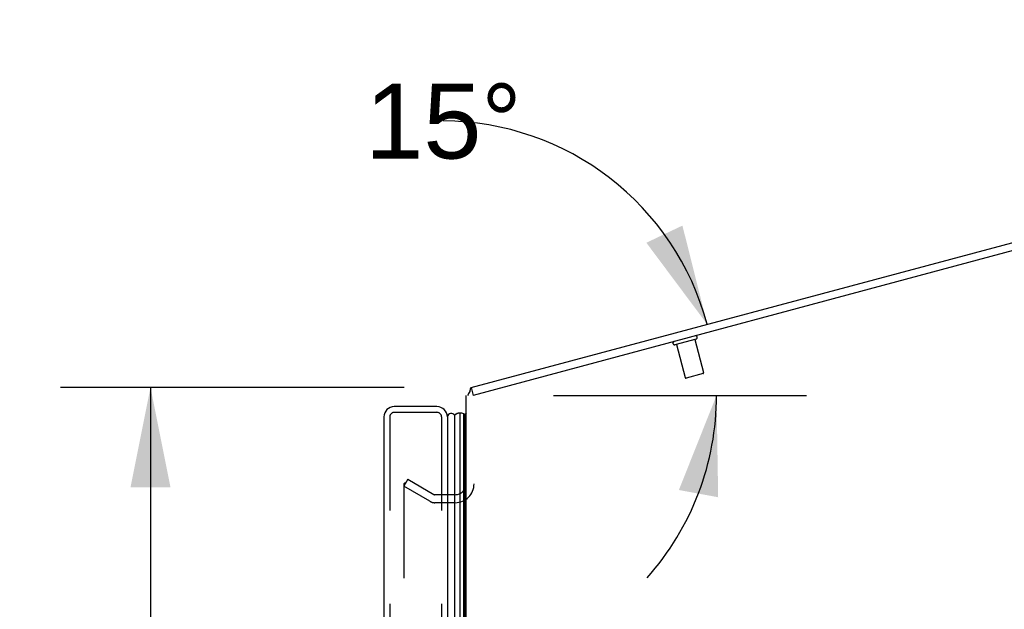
# Model space of a CAD drawing. Header units: inches. Extents: x 0 to 221, y 0 to 143.
# Tile 271 of 273: x 107.1 to 119.91, y 102.56 to 110.23. Entities that reach past the tile are written whole.
import ezdxf

# ---------------------------------------------------------------- set-up
doc = ezdxf.new("R2010")
doc.units = ezdxf.units.IN
doc.header["$LTSCALE"] = 12.142857
doc.header["$MEASUREMENT"] = 0
doc.linetypes.add('HIDDEN', pattern=[0.2, 0.1, -0.1])
doc.layers.get('0').update_dxf_attribs({"linetype": 'CONTINUOUS'})
for name, color, linetype in [('DEFAULT_2', 8, 'HIDDEN'), ('DIMENSIONS', 7, 'CONTINUOUS'), ('LEFTHAND_DOOR_ASSEMBLY', 7, 'CONTINUOUS'), ('RIGHTHAND_DOOR_ASSEMBLY', 7, 'CONTINUOUS')]:
    doc.layers.add(name, color=color, linetype=linetype)
doc.styles.get("Standard").update_dxf_attribs({"font": 'arial.ttf'})
doc.dimstyles.new('DIMSTYLE_1', dxfattribs={"dimtxt": 0.974026, "dimasz": 1.298701, "dimexe": 0.09, "dimexo": 0.07, "dimgap": 0.0375, "dimtad": 0, "dimtih": 1, "dimtoh": 1, "dimzin": 4, "dimdsep": 46, "dimtxsty": 'Standard', "dimblk": '_FILLED', "dimblk1": '_FILLED', "dimblk2": '_FILLED', "dimcen": 0.09, "dimadec": 3, "dimazin": 1, "dimtfac": 1, "dimtdec": 3, "dimtofl": 0, "dimtmove": 0, "dimatfit": 3, "dimldrblk": '_FILLED', "dimfxl": 0, "dimtolj": 1, "dimtzin": 4, "dimarcsym": 0})
doc.dimstyles.new('DIMSTYLE_2', dxfattribs={"dimtxt": 0.974026, "dimasz": 1.298701, "dimexe": 0.09, "dimexo": 0.07, "dimgap": 0.0375, "dimtad": 0, "dimtih": 1, "dimtoh": 1, "dimdec": 0, "dimzin": 4, "dimdsep": 46, "dimtxsty": 'Standard', "dimblk": '_FILLED', "dimblk1": '_FILLED', "dimblk2": '_FILLED', "dimcen": 0.09, "dimadec": 3, "dimazin": 1, "dimtfac": 1, "dimtdec": 3, "dimtofl": 0, "dimtmove": 0, "dimatfit": 3, "dimldrblk": '_FILLED', "dimfxl": 0, "dimtolj": 1, "dimtzin": 4, "dimarcsym": 0})

# ---------------------------------------------------------------- blocks, each defined once
blk = doc.blocks.new('*D11')
at = {"layer": 'DIMENSIONS', "color": 2, "linetype": 'Continuous'}
blk.add_line((114.042, 105.342), (117.333, 105.342), dxfattribs=at)
for start, end in [(15, 89.802), (-41.7224, 0)]:
    blk.add_arc((112.597, 105.342), 3.567, start, end, dxfattribs=at)
for points in [[(115.251, 107.326), (116.043, 106.265), (115.72, 107.549)], [(116.185, 104.017), (116.164, 105.342), (115.674, 104.111)]]:
    blk.add_solid(points, dxfattribs=at)
at = {"layer": 'DIMENSIONS', "color": 2, "linetype": 'Continuous', "insert": (112.61, 109.395), "char_height": 0.97403, "width": 2.16289, "attachment_point": 2, "line_spacing_factor": 0.9}
blk.add_mtext('15\\fgdt;{\\fgdt;~}', dxfattribs=at)
blk = doc.blocks.new('_FILLED')
at = {"color": 0, "linetype": 'ByBlock'}
blk.add_solid([(0, 0), (-1, 0.2), (-1, -0.2)], dxfattribs=at)
blk = doc.blocks.new('*D12')
at = {"layer": 'DIMENSIONS', "color": 2, "linetype": 'Continuous'}
for p, q in [((112.101, 105.446), (107.632, 105.446)), ((108.801, 105.446), (108.801, 70.42)), ((108.801, 33.446), (108.801, 68.472)), ((112.112, 33.446), (107.632, 33.446))]:
    blk.add_line(p, q, dxfattribs=at)
at = {"layer": 'DIMENSIONS', "color": 2, "linetype": 'Continuous', "xscale": 1.2987012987, "yscale": 1.2987012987, "zscale": 1.2987012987}
for p, rotation in [((108.801, 105.446), 90), ((108.801, 33.446), 270)]:
    blk.add_blockref('_FILLED', p, dxfattribs=dict(at, rotation=rotation))
at = {"layer": 'DIMENSIONS', "color": 2, "linetype": 'Continuous', "insert": (108.801, 69.933), "char_height": 0.974, "width": 3.40366, "attachment_point": 2, "line_spacing_factor": 0.9}
blk.add_mtext('72.00', dxfattribs=at)

msp = doc.modelspace()

# ---------------------------------------------------------------- linework, layer by layer
at = {"color": 7, "linetype": 'Continuous'}
for q in [(130.826, 110.226), (112.999, 105.342)]:
    msp.add_line((112.972, 105.442), q, dxfattribs=at)
at = {"color": 3, "linetype": 'Continuous'}
for p, q in [((130.79, 110.109), (112.999, 105.342)), ((112.907, 33.55), (112.907, 105.342))]:
    msp.add_line(p, q, dxfattribs=at)
at = {"color": 7, "linetype": 'Continuous'}
msp.add_lwpolyline([(112.955, 105.391), (112.956, 105.393), (112.958, 105.395), (112.959, 105.398), (112.96, 105.4), (112.96, 105.403), (112.961, 105.406), (112.961, 105.41), (112.962, 105.413), (112.962, 105.416), (112.963, 105.419), (112.963, 105.422), (112.963, 105.425), (112.964, 105.428), (112.964, 105.43), (112.965, 105.433), (112.966, 105.435), (112.967, 105.437), (112.968, 105.439), (112.969, 105.44), (112.97, 105.441), (112.971, 105.442), (112.972, 105.442)], dxfattribs=at)
msp.add_arc((113.133, 105.251), 0.226, 141.6881, 156.352, dxfattribs=at)
at = {"layer": 'DEFAULT_2', "color": 8, "linetype": 'HIDDEN'}
for p, q in [((115.898, 106.074), (115.623, 106)), ((115.88, 106.069), (115.996, 105.637)), ((115.641, 106.005), (115.756, 105.573)), ((115.989, 105.625), (115.769, 105.566)), ((112.146, 104.25), (112.094, 104.16)), ((112.094, 104.18), (112.094, 34.711)), ((112.434, 103.964), (112.094, 104.16)), ((112.146, 104.25), (112.486, 104.054)), ((112.764, 104.05), (112.501, 104.05)), ((112.764, 103.946), (112.501, 103.946))]:
    msp.add_line(p, q, dxfattribs=at)
for points in [[(112.111, 104.2), (112.11, 104.2), (112.108, 104.2), (112.106, 104.199), (112.104, 104.198), (112.102, 104.197), (112.101, 104.196), (112.099, 104.194), (112.098, 104.193), (112.097, 104.191), (112.096, 104.189), (112.095, 104.187), (112.094, 104.185), (112.094, 104.182), (112.094, 104.18)], [(112.119, 104.198), (112.117, 104.199), (112.115, 104.199), (112.113, 104.2), (112.112, 104.2), (112.111, 104.2)]]:
    msp.add_lwpolyline(points, dxfattribs=at)
for centre, radius, start, end in [((115.892, 106.094), 0.0215, 285, 105), ((115.618, 106.021), 0.0215, 105, 285), ((115.766, 105.576), 0.01, 195, 285), ((115.986, 105.635), 0.01, 285, 15), ((112.764, 104.192), 0.246, 270, 360), ((112.764, 104.192), 0.142, 270, 360), ((112.501, 104.08), 0.03, 240, 270), ((112.501, 104.08), 0.134, 240, 270)]:
    msp.add_arc(centre, radius, start, end, dxfattribs=at)
at = {"layer": 'LEFTHAND_DOOR_ASSEMBLY', "color": 8, "linetype": 'HIDDEN'}
for p, q in [((111.912, 105.061), (111.912, 33.831)), ((111.972, 105.121), (112.527, 105.121)), ((112.587, 105.061), (112.587, 33.831))]:
    msp.add_line(p, q, dxfattribs=at)
at = {"layer": 'LEFTHAND_DOOR_ASSEMBLY', "color": 7, "linetype": 'Continuous'}
for p, q in [((112.874, 105.101), (112.872, 105.102)), ((112.875, 105.101), (112.874, 105.101)), ((112.877, 105.1), (112.875, 105.101)), ((112.877, 105.1), (112.877, 105.1)), ((112.879, 105.099), (112.877, 105.1)), ((112.879, 105.099), (112.879, 105.099)), ((112.881, 105.098), (112.879, 105.099)), ((112.883, 105.097), (112.881, 105.098)), ((112.884, 105.096), (112.883, 105.097)), ((112.886, 105.095), (112.884, 105.096))]:
    msp.add_line(p, q, dxfattribs=at)
msp.add_lwpolyline([(112.829, 105.111), (112.826, 105.111), (112.824, 105.111), (112.821, 105.111), (112.818, 105.11), (112.816, 105.11), (112.813, 105.11), (112.811, 105.109), (112.808, 105.109), (112.805, 105.108), (112.803, 105.108), (112.8, 105.107), (112.798, 105.106), (112.795, 105.106), (112.793, 105.105), (112.79, 105.104), (112.788, 105.103), (112.785, 105.102), (112.783, 105.101), (112.78, 105.099), (112.778, 105.098), (112.775, 105.097), (112.773, 105.096), (112.77, 105.094), (112.768, 105.093), (112.765, 105.091), (112.763, 105.09), (112.761, 105.088), (112.758, 105.086), (112.756, 105.084), (112.754, 105.083)], dxfattribs=at)
at = {"layer": 'LEFTHAND_DOOR_ASSEMBLY', "color": 8, "linetype": 'HIDDEN'}
for centre, start, end in [((111.972, 105.061), 90, 180), ((112.527, 105.061), 0, 90)]:
    msp.add_arc(centre, 0.06, start, end, dxfattribs=at)
at = {"layer": 'LEFTHAND_DOOR_ASSEMBLY', "color": 7, "linetype": 'Continuous'}
for start_param, end_param in [(3.143067, 3.608679), (2.795492, 2.881148)]:
    msp.add_ellipse((112.829, 104.846), major_axis=(0, -0.265), ratio=0.632157, start_param=start_param, end_param=end_param, dxfattribs=at)
at = {"layer": 'RIGHTHAND_DOOR_ASSEMBLY', "color": 3, "linetype": 'Continuous'}
for p, q in [((112.527, 105.196), (111.972, 105.196)), ((111.837, 105.061), (111.837, 33.831)), ((112.662, 105.061), (112.662, 33.831))]:
    msp.add_line(p, q, dxfattribs=at)
at = {"layer": 'RIGHTHAND_DOOR_ASSEMBLY', "color": 8, "linetype": 'HIDDEN'}
for p, q in [((111.912, 105.061), (111.912, 33.831)), ((111.972, 105.121), (112.527, 105.121)), ((112.587, 105.061), (112.587, 33.831))]:
    msp.add_line(p, q, dxfattribs=at)
at = {"layer": 'RIGHTHAND_DOOR_ASSEMBLY', "color": 7, "linetype": 'Continuous'}
for p, q in [((112.754, 105.083), (112.754, 33.809)), ((112.829, 33.78), (112.829, 105.111)), ((112.872, 105.102), (112.872, 33.789)), ((112.886, 105.095), (112.886, 33.796)), ((112.907, 105.114), (112.895, 105.093)), ((112.895, 105.093), (112.895, 33.798))]:
    msp.add_line(p, q, dxfattribs=at)
for points in [[(112.829, 105.111), (112.826, 105.111), (112.824, 105.111), (112.821, 105.111), (112.818, 105.11), (112.816, 105.11), (112.813, 105.11), (112.811, 105.109), (112.808, 105.109), (112.805, 105.108), (112.803, 105.108), (112.8, 105.107), (112.798, 105.106), (112.795, 105.106), (112.793, 105.105), (112.79, 105.104), (112.788, 105.103), (112.785, 105.102), (112.783, 105.101), (112.78, 105.099), (112.778, 105.098), (112.775, 105.097), (112.773, 105.096), (112.77, 105.094), (112.768, 105.093), (112.765, 105.091), (112.763, 105.09), (112.761, 105.088), (112.758, 105.086), (112.756, 105.084), (112.754, 105.083)], [(112.886, 105.095), (112.884, 105.097), (112.881, 105.098), (112.879, 105.099), (112.877, 105.1), (112.874, 105.101), (112.872, 105.102)]]:
    msp.add_lwpolyline(points, dxfattribs=at)
at = {"layer": 'RIGHTHAND_DOOR_ASSEMBLY', "color": 3, "linetype": 'Continuous'}
for centre, start, end in [((111.972, 105.061), 90, 180), ((112.527, 105.061), 0, 90)]:
    msp.add_arc(centre, 0.135, start, end, dxfattribs=at)
at = {"layer": 'RIGHTHAND_DOOR_ASSEMBLY', "color": 8, "linetype": 'HIDDEN'}
for centre, start, end in [((111.972, 105.061), 90, 180), ((112.527, 105.061), 0, 90)]:
    msp.add_arc(centre, 0.06, start, end, dxfattribs=at)
at = {"layer": 'RIGHTHAND_DOOR_ASSEMBLY', "color": 7, "linetype": 'Continuous'}
for centre, radius, start, end in [((112.712, 105.056), 0.05, 32.6718, 165.6265), ((112.84, 105.055), 0.0569, 55.4331, 101.2885), ((112.883, 105.065), 0.03, 66.2022, 83.588)]:
    msp.add_arc(centre, radius, start, end, dxfattribs=at)
for start_param, end_param in [(-3.140119, -2.674506), (2.795492, 2.881148)]:
    msp.add_ellipse((112.829, 104.846), major_axis=(0, -0.265), ratio=0.632157, start_param=start_param, end_param=end_param, dxfattribs=at)

# ---------------------------------------------------------------- dimensions: what is measured, and where the dimension line sits
at = {"layer": 'DIMENSIONS', "color": 2, "linetype": 'Continuous'}
dim = msp.add_angular_dim_2l(base=(116.133882, 105.807166), line1=((113.935923, 105.34159), (113.971592, 105.34159)), line2=((115.940789, 106.237427), (115.975243, 106.246659)), dimstyle='DIMSTYLE_2', dxfattribs=at)
dim.commit()
dim.dimension.update_dxf_attribs({"geometry": '*D11', "text_midpoint": (112.609804, 108.908487), "dimtype": 162})
dim = msp.add_linear_dim(base=(108.801, 105.446), p1=(112.182, 33.446), p2=(112.171, 105.446), angle=90, dimstyle='DIMSTYLE_1', dxfattribs=at)
dim.commit()
dim.dimension.update_dxf_attribs({"geometry": '*D12', "text_midpoint": (108.801, 69.44), "dimtype": 160})

doc.saveas('drawing.dxf')
